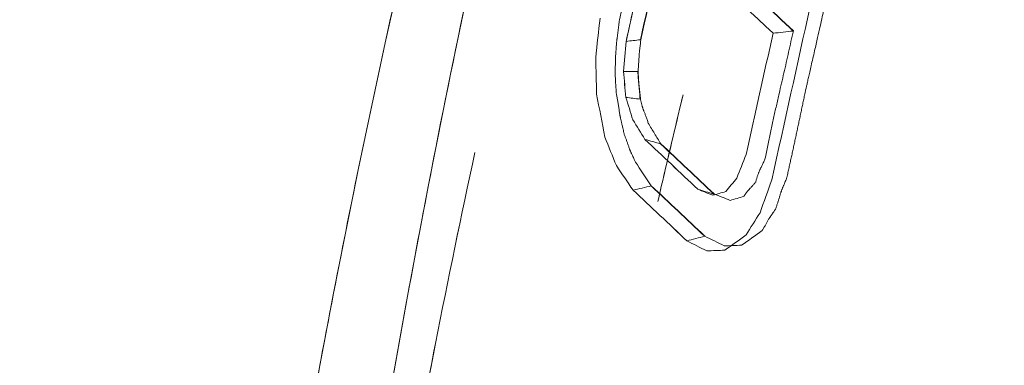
# Model space of a CAD drawing. Header units: millimetres. Extents: x -10 to 594, y 0 to 420.
# Tile 361 of 656: x 203.294 to 203.629, y 281.793 to 281.91. Entities that reach past the tile are written whole.
import ezdxf

# ---------------------------------------------------------------- set-up
doc = ezdxf.new("R2010")
doc.units = ezdxf.units.MM
doc.layers.add('1', color=7, linetype='Continuous', true_color=0xffffff)

msp = doc.modelspace()

# ---------------------------------------------------------------- linework, layer by layer
at = {"layer": '1', "color": 155, "linetype": 'Continuous', "lineweight": 18}
for points, knots in [([(203.4531, 283.65714), (203.36863, 283.65731), (203.20056, 283.62298), (202.87891, 283.42161), (202.5248, 282.9323), (202.23691, 282.05317), (202.13431, 281.01625), (202.23691, 279.97932), (202.5248, 279.10019), (202.87891, 278.61088), (203.20056, 278.40951), (203.36863, 278.37518), (203.4531, 278.37535)], [0, 0, 0, 0, 0.062502, 0.125002, 0.250001, 0.375001, 0.5, 0.624999, 0.749999, 0.874998, 0.937498, 1, 1, 1, 1]), ([(203.45309, 278.37538), (203.36863, 278.3752), (203.20057, 278.40953), (202.87892, 278.61091), (202.52481, 279.10021), (202.23693, 279.97933), (202.13433, 281.01625), (202.23693, 282.05316), (202.52481, 282.93228), (202.87892, 283.42159), (203.20057, 283.62296), (203.36863, 283.65729), (203.45309, 283.65711)], [0, 0, 0, 0, 0.062498, 0.124998, 0.249999, 0.374999, 0.5, 0.625001, 0.750001, 0.875002, 0.937502, 1, 1, 1, 1]), ([(203.56889, 278.40211), (203.48595, 278.40193), (203.32101, 278.43591), (203.00551, 278.63525), (202.65827, 279.11961), (202.37574, 279.98983), (202.27497, 281.01625), (202.37574, 282.04267), (202.65827, 282.91289), (203.00551, 283.39724), (203.32101, 283.59658), (203.48595, 283.63056), (203.56889, 283.63038)], [0, 0, 0, 0, 0.062503, 0.125003, 0.250002, 0.375001, 0.5, 0.624999, 0.749998, 0.874997, 0.937497, 1, 1, 1, 1]), ([(203.48933, 283.62522), (203.43327, 283.61791), (203.29574, 283.58054), (203.00553, 283.39718), (202.65829, 282.91284), (202.37578, 282.04264), (202.27501, 281.01625), (202.37578, 279.98985), (202.65829, 279.11965), (203.00553, 278.63531), (203.27172, 278.46713), (203.38357, 278.42965), (203.41425, 278.42178)], [0, 0, 0, 0, 0.045132, 0.111558, 0.24441, 0.377262, 0.510113, 0.642965, 0.775817, 0.908668, 0.975094, 1, 1, 1, 1]), ([(203.76163, 283.58571), (203.68121, 283.58588), (203.52139, 283.55248), (203.21596, 283.35655), (202.87999, 282.88048), (202.60633, 282.02513), (202.5086, 281.01625), (202.60633, 280.00736), (202.87999, 279.15202), (203.21596, 278.67594), (203.52139, 278.48001), (203.68121, 278.44661), (203.76163, 278.44678)], [0, 0, 0, 0, 0.062503, 0.125003, 0.250002, 0.375001, 0.5, 0.624999, 0.749998, 0.874997, 0.937497, 1, 1, 1, 1]), ([(203.76162, 278.44682), (203.68122, 278.44665), (203.5214, 278.48005), (203.21598, 278.67598), (202.88001, 279.15205), (202.60636, 280.00738), (202.50864, 281.01625), (202.60636, 282.02511), (202.88001, 282.88045), (203.21598, 283.35651), (203.5214, 283.55244), (203.68122, 283.58584), (203.76162, 283.58567)], [0, 0, 0, 0, 0.062497, 0.124997, 0.249998, 0.374999, 0.5, 0.625001, 0.750002, 0.875003, 0.937503, 1, 1, 1, 1]), ([(203.32894, 283.56116), (203.25205, 283.52801), (203.02041, 283.37952), (202.67821, 282.90175), (202.39765, 282.03664), (202.2976, 281.01625), (202.39765, 279.99585), (202.67821, 279.13074), (203.02041, 278.65297), (203.25205, 278.50448), (203.32894, 278.47133)], [0, 0, 0, 0, 0.069043, 0.212695, 0.356348, 0.5, 0.643652, 0.787305, 0.930957, 1, 1, 1, 1]), ([(203.32894, 278.47133), (203.25205, 278.50448), (203.02041, 278.65297), (202.67821, 279.13074), (202.39765, 279.99585), (202.2976, 281.01625), (202.39765, 282.03664), (202.67821, 282.90175), (203.02041, 283.37952), (203.25205, 283.52801), (203.32894, 283.56116)], [0, 0, 0, 0, 0.069043, 0.212695, 0.356348, 0.5, 0.643652, 0.787305, 0.930957, 1, 1, 1, 1]), ([(203.87674, 278.47357), (203.79781, 278.47341), (203.64099, 278.50646), (203.34149, 278.70034), (203.01215, 279.17146), (202.74375, 280.01789), (202.64785, 281.01625), (202.74375, 282.01461), (203.01215, 282.86104), (203.34149, 283.33215), (203.64099, 283.52603), (203.79781, 283.55909), (203.87674, 283.55892)], [0, 0, 0, 0, 0.0625, 0.125, 0.25, 0.375, 0.5, 0.625, 0.75, 0.875, 0.9375, 1, 1, 1, 1]), ([(203.87674, 283.55892), (203.79781, 283.55909), (203.64099, 283.52603), (203.34149, 283.33215), (203.01215, 282.86104), (202.74375, 282.01461), (202.64785, 281.01625), (202.74375, 280.01789), (203.01215, 279.17146), (203.34149, 278.70034), (203.64099, 278.50646), (203.79781, 278.47341), (203.87674, 278.47357)], [0, 0, 0, 0, 0.0625, 0.125, 0.25, 0.375, 0.5, 0.625, 0.75, 0.875, 0.9375, 1, 1, 1, 1]), ([(203.89065, 278.4889), (203.81225, 278.48873), (203.6565, 278.52159), (203.35905, 278.7143), (203.032, 279.18258), (202.76552, 280.0239), (202.67033, 281.01625), (202.76552, 282.00859), (203.032, 282.84992), (203.35905, 283.31819), (203.6565, 283.51091), (203.81225, 283.54376), (203.89065, 283.54359)], [0, 0, 0, 0, 0.0625, 0.125, 0.25, 0.375, 0.5, 0.625, 0.75, 0.875, 0.9375, 1, 1, 1, 1]), ([(203.89065, 283.54359), (203.81225, 283.54376), (203.6565, 283.51091), (203.35905, 283.31819), (203.032, 282.84992), (202.76552, 282.00859), (202.67033, 281.01625), (202.76552, 280.0239), (203.032, 279.18258), (203.35905, 278.7143), (203.6565, 278.52159), (203.81225, 278.48873), (203.89065, 278.4889)], [0, 0, 0, 0, 0.0625, 0.125, 0.25, 0.375, 0.5, 0.625, 0.75, 0.875, 0.9375, 1, 1, 1, 1]), ([(203.9277, 283.34978), (203.85515, 283.34994), (203.71099, 283.3196), (203.43567, 283.14166), (203.13328, 282.7093), (202.88785, 281.93249), (202.80052, 281.01625), (202.88785, 280.1), (203.13328, 279.32319), (203.43567, 278.89083), (203.71099, 278.71289), (203.85515, 278.68255), (203.9277, 278.68271)], [0, 0, 0, 0, 0.0625, 0.125, 0.25, 0.375, 0.5, 0.625, 0.75, 0.875, 0.9375, 1, 1, 1, 1]), ([(203.9277, 278.68271), (203.85515, 278.68255), (203.71099, 278.71289), (203.43567, 278.89083), (203.13328, 279.32319), (202.88785, 280.1), (202.80052, 281.01625), (202.88785, 281.93249), (203.13328, 282.7093), (203.43567, 283.14166), (203.71099, 283.3196), (203.85515, 283.34994), (203.9277, 283.34978)], [0, 0, 0, 0, 0.0625, 0.125, 0.25, 0.375, 0.5, 0.625, 0.75, 0.875, 0.9375, 1, 1, 1, 1]), ([(204.40352, 278.79375), (204.33394, 278.7936), (204.19588, 278.82249), (203.93276, 278.99196), (203.64432, 279.40375), (203.41025, 280.1436), (203.32698, 281.01625), (203.41025, 281.88889), (203.64432, 282.62874), (203.93276, 283.04053), (204.19588, 283.21), (204.33394, 283.23889), (204.40352, 283.23875)], [0, 0, 0, 0, 0.0625, 0.125, 0.25, 0.375, 0.5, 0.625, 0.75, 0.875, 0.9375, 1, 1, 1, 1]), ([(204.40352, 283.23875), (204.40271, 283.23875), (204.40107, 283.23875), (204.39862, 283.23873), (204.39617, 283.23871), (204.39372, 283.23867), (204.39127, 283.23862), (204.38882, 283.23856), (204.38637, 283.23849), (204.38392, 283.23841), (204.38148, 283.23831), (204.37903, 283.2382), (204.37658, 283.23808), (204.37414, 283.23795), (204.37169, 283.23781), (204.36925, 283.23765), (204.36681, 283.23748), (204.36437, 283.2373), (204.36193, 283.23711), (204.35949, 283.23691), (204.35705, 283.23669), (204.35461, 283.23646), (204.35217, 283.23622), (204.34973, 283.23597), (204.34729, 283.23571), (204.34486, 283.23543), (204.34242, 283.23515), (204.33999, 283.23485), (204.33755, 283.23453), (204.33512, 283.23421), (204.33269, 283.23388), (204.33026, 283.23353), (204.32782, 283.23317), (204.32539, 283.2328), (204.32296, 283.23242), (204.32053, 283.23202), (204.31811, 283.23161), (204.31568, 283.2312), (204.31325, 283.23076), (204.31082, 283.23032), (204.3084, 283.22987), (204.30597, 283.2294), (204.30355, 283.22892), (204.30113, 283.22843), (204.2987, 283.22793), (204.29628, 283.22741), (204.29386, 283.22689), (204.29144, 283.22635), (204.28902, 283.2258), (204.2866, 283.22524), (204.28418, 283.22466), (204.28176, 283.22408), (204.27934, 283.22348), (204.27692, 283.22287), (204.27451, 283.22225), (204.27209, 283.22161), (204.26968, 283.22097), (204.26726, 283.22031), (204.26485, 283.21964), (204.26243, 283.21896), (204.26002, 283.21827), (204.25761, 283.21756), (204.2552, 283.21684), (204.25279, 283.21611), (204.25038, 283.21537), (204.24797, 283.21462), (204.24556, 283.21385), (204.24315, 283.21308), (204.24074, 283.21229), (204.23834, 283.21149), (204.23593, 283.21067), (204.23352, 283.20985), (204.23112, 283.20901), (204.22871, 283.20816), (204.22631, 283.2073), (204.22391, 283.20643), (204.2215, 283.20555), (204.2191, 283.20465), (204.2167, 283.20374), (204.2143, 283.20282), (204.2119, 283.20189), (204.2095, 283.20094), (204.2071, 283.19999), (204.2047, 283.19902), (204.2023, 283.19804), (204.1999, 283.19705), (204.18479, 283.19072), (204.15713, 283.17787), (204.1173, 283.15582), (204.07802, 283.13051), (204.03929, 283.10193), (203.99797, 283.06746), (203.95432, 283.02621), (203.90866, 282.97716), (203.86414, 282.9233), (203.82084, 282.86476), (203.77892, 282.80184), (203.73854, 282.73473), (203.69979, 282.66355), (203.6627, 282.5884), (203.62734, 282.50947), (203.59381, 282.42691), (203.56215, 282.34083), (203.52913, 282.2415), (203.49572, 282.1281), (203.46318, 281.99979), (203.43707, 281.87842), (203.41636, 281.76547), (203.40009, 281.66198), (203.38623, 281.55674), (203.37481, 281.44998), (203.36586, 281.34218), (203.35944, 281.23381), (203.35559, 281.12513), (203.35431, 281.01625), (203.35559, 280.90737), (203.35944, 280.79869), (203.36586, 280.69032), (203.37481, 280.58252), (203.38623, 280.47576), (203.40009, 280.37052), (203.41635, 280.26703), (203.435, 280.16536), (203.45597, 280.06574), (203.47923, 279.96839), (203.50473, 279.87344), (203.53242, 279.78108), (203.56215, 279.69166), (203.5938, 279.60559), (203.62734, 279.52303), (203.66269, 279.44409), (203.69978, 279.36894), (203.73854, 279.29777), (203.77891, 279.23066), (203.82084, 279.16773), (203.86414, 279.1092), (203.90865, 279.05534), (203.95432, 279.00629), (204.00109, 278.96208), (204.04887, 278.92281), (204.09755, 278.8886), (204.14711, 278.8595), (204.18209, 278.84287), (204.20193, 278.8346), (204.20637, 278.83279), (204.2108, 278.83103), (204.21523, 278.8293), (204.21967, 278.82762), (204.22411, 278.82598), (204.22855, 278.82438), (204.233, 278.82282), (204.23744, 278.8213), (204.24189, 278.81982), (204.24634, 278.81838), (204.25079, 278.81698), (204.25525, 278.81563), (204.2597, 278.81431), (204.26416, 278.81304), (204.26862, 278.8118), (204.27309, 278.81061), (204.27755, 278.80946), (204.28202, 278.80834), (204.28649, 278.80727), (204.29096, 278.80624), (204.29543, 278.80525), (204.29991, 278.8043), (204.30439, 278.8034), (204.30887, 278.80253), (204.31335, 278.8017), (204.31784, 278.80092), (204.32233, 278.80017), (204.32682, 278.79947), (204.33131, 278.79881), (204.33581, 278.79818), (204.3403, 278.7976), (204.3448, 278.79706), (204.34931, 278.79656), (204.35381, 278.7961), (204.35832, 278.79568), (204.36283, 278.7953), (204.36734, 278.79497), (204.37185, 278.79467), (204.37637, 278.79442), (204.38089, 278.7942), (204.38541, 278.79403), (204.38994, 278.79389), (204.39446, 278.7938), (204.39899, 278.79375), (204.40201, 278.79375), (204.40352, 278.79375)], [0, 0, 0, 0, 0.000746, 0.001492, 0.002237, 0.002983, 0.003728, 0.004473, 0.005218, 0.005962, 0.006707, 0.007451, 0.008195, 0.008939, 0.009683, 0.010427, 0.01117, 0.011913, 0.012657, 0.0134, 0.014143, 0.014885, 0.015628, 0.016371, 0.017113, 0.017855, 0.018598, 0.01934, 0.020082, 0.020824, 0.021566, 0.022307, 0.023049, 0.023791, 0.024532, 0.025274, 0.026015, 0.026757, 0.027498, 0.028239, 0.02898, 0.029722, 0.030463, 0.031204, 0.031945, 0.032686, 0.033427, 0.034168, 0.034909, 0.03565, 0.036391, 0.037132, 0.037874, 0.038615, 0.039356, 0.040097, 0.040838, 0.041579, 0.04232, 0.043062, 0.043803, 0.044545, 0.045286, 0.046027, 0.046769, 0.047511, 0.048252, 0.048994, 0.049736, 0.050478, 0.05122, 0.051962, 0.052705, 0.053447, 0.054189, 0.054932, 0.055675, 0.056418, 0.057161, 0.057904, 0.058647, 0.05939, 0.060134, 0.060878, 0.061621, 0.062365, 0.06311, 0.075698, 0.088229, 0.100725, 0.113207, 0.125697, 0.14129, 0.156857, 0.172441, 0.188081, 0.20372, 0.219302, 0.234867, 0.250452, 0.266047, 0.281627, 0.297231, 0.312895, 0.333766, 0.354549, 0.375329, 0.390906, 0.406468, 0.422052, 0.437697, 0.453344, 0.468917, 0.484456, 0.499999, 0.515541, 0.531079, 0.546652, 0.5623, 0.577944, 0.593528, 0.60909, 0.624668, 0.640257, 0.655835, 0.67144, 0.687107, 0.70277, 0.718373, 0.733954, 0.74955, 0.765134, 0.780698, 0.796281, 0.811921, 0.82756, 0.843143, 0.858711, 0.874306, 0.889914, 0.905519, 0.921164, 0.93689, 0.938265, 0.93964, 0.941013, 0.942387, 0.94376, 0.945132, 0.946504, 0.947876, 0.949247, 0.950618, 0.951989, 0.953359, 0.954729, 0.956099, 0.957469, 0.958839, 0.960208, 0.961578, 0.962947, 0.964317, 0.965686, 0.967055, 0.968425, 0.969794, 0.971164, 0.972534, 0.973903, 0.975274, 0.976644, 0.978014, 0.979385, 0.980756, 0.982128, 0.9835, 0.984872, 0.986244, 0.987618, 0.988991, 0.990365, 0.99174, 0.993115, 0.994491, 0.995867, 0.997244, 0.998622, 1, 1, 1, 1]), ([(203.32653, 281.0988), (203.32656, 281.10046), (203.32662, 281.10378), (203.32672, 281.10877), (203.32682, 281.11375), (203.32693, 281.11873), (203.32705, 281.12371), (203.32717, 281.1287), (203.3273, 281.13368), (203.32743, 281.13865), (203.32757, 281.14363), (203.32771, 281.14861), (203.32786, 281.15359), (203.32802, 281.15856), (203.32818, 281.16354), (203.32834, 281.16851), (203.32852, 281.17348), (203.32869, 281.17846), (203.32888, 281.18343), (203.32907, 281.1884), (203.32926, 281.19337), (203.32946, 281.19833), (203.32967, 281.2033), (203.32988, 281.20827), (203.3301, 281.21323), (203.33032, 281.2182), (203.33055, 281.22316), (203.33078, 281.22812), (203.33102, 281.23309), (203.33127, 281.23805), (203.33152, 281.24301), (203.33178, 281.24797), (203.33204, 281.25292), (203.33231, 281.25788), (203.33258, 281.26284), (203.33286, 281.26779), (203.33315, 281.27275), (203.33344, 281.2777), (203.33374, 281.28265), (203.33404, 281.28761), (203.33435, 281.29256), (203.33466, 281.29751), (203.33498, 281.30246), (203.3353, 281.3074), (203.33563, 281.31235), (203.33597, 281.3173), (203.33631, 281.32224), (203.33666, 281.32719), (203.33701, 281.33213), (203.33737, 281.33707), (203.33774, 281.34202), (203.33811, 281.34696), (203.33848, 281.3519), (203.33886, 281.35684), (203.33925, 281.36177), (203.33964, 281.36671), (203.34004, 281.37165), (203.34045, 281.37658), (203.34086, 281.38152), (203.34127, 281.38645), (203.34169, 281.39138), (203.34212, 281.39631), (203.34255, 281.40125), (203.34299, 281.40618), (203.34343, 281.4111), (203.34388, 281.41603), (203.34434, 281.42096), (203.3448, 281.42589), (203.34526, 281.43081), (203.34574, 281.43574), (203.34621, 281.44066), (203.3467, 281.44558), (203.34719, 281.4505), (203.34768, 281.45542), (203.34818, 281.46034), (203.34869, 281.46526), (203.35157, 281.49302), (203.35727, 281.54335), (203.36676, 281.61567), (203.37743, 281.68716), (203.3893, 281.75782), (203.40343, 281.83339), (203.42016, 281.91344), (203.43984, 281.99743), (203.46125, 282.07955), (203.47743, 282.13563), (203.48704, 282.16724), (203.48946, 282.17514), (203.4919, 282.18302), (203.49436, 282.19087), (203.49683, 282.19869), (203.49931, 282.20648), (203.50181, 282.21425), (203.50433, 282.22199), (203.50686, 282.2297), (203.5094, 282.23739), (203.51196, 282.24505), (203.51454, 282.25268), (203.51713, 282.26029), (203.51973, 282.26787), (203.52235, 282.27542), (203.52498, 282.28295), (203.52763, 282.29045), (203.5303, 282.29792), (203.53298, 282.30537), (203.53567, 282.31279), (203.53838, 282.32018), (203.5411, 282.32755), (203.54384, 282.33489), (203.54659, 282.3422), (203.54936, 282.34948), (203.55214, 282.35674), (203.55494, 282.36398), (203.55775, 282.37118), (203.56058, 282.37836), (203.56342, 282.38551), (203.56628, 282.39264), (203.56915, 282.39974), (203.57203, 282.40681), (203.57494, 282.41386), (203.57785, 282.42087), (203.58078, 282.42787), (203.58373, 282.43483), (203.58669, 282.44177), (203.58967, 282.44868), (203.59166, 282.45327), (203.59266, 282.45556)], [0, 0, 0, 0, 0.003322, 0.006643, 0.009965, 0.013286, 0.016607, 0.019927, 0.023248, 0.026568, 0.029888, 0.033208, 0.036528, 0.039848, 0.043168, 0.046487, 0.049807, 0.053127, 0.056446, 0.059766, 0.063086, 0.066406, 0.069726, 0.073046, 0.076366, 0.079686, 0.083007, 0.086328, 0.089649, 0.09297, 0.096291, 0.099613, 0.102935, 0.106257, 0.10958, 0.112903, 0.116226, 0.11955, 0.122874, 0.126198, 0.129523, 0.132849, 0.136175, 0.139501, 0.142828, 0.146156, 0.149484, 0.152812, 0.156141, 0.159471, 0.162802, 0.166133, 0.169465, 0.172797, 0.17613, 0.179464, 0.182799, 0.186134, 0.189471, 0.192808, 0.196146, 0.199484, 0.202824, 0.206164, 0.209506, 0.212848, 0.216191, 0.219536, 0.222881, 0.226227, 0.229574, 0.232922, 0.236272, 0.239622, 0.242974, 0.246326, 0.24968, 0.299754, 0.349719, 0.399637, 0.449572, 0.499585, 0.562102, 0.624554, 0.687059, 0.749737, 0.756029, 0.762317, 0.768602, 0.774884, 0.781163, 0.78744, 0.793713, 0.799984, 0.806252, 0.812518, 0.818782, 0.825044, 0.831303, 0.837561, 0.843817, 0.850072, 0.856324, 0.862576, 0.868826, 0.875075, 0.881323, 0.88757, 0.893816, 0.900062, 0.906307, 0.912552, 0.918796, 0.92504, 0.931284, 0.937528, 0.943773, 0.950017, 0.956262, 0.962508, 0.968754, 0.975001, 0.981249, 0.987498, 0.993749, 1, 1, 1, 1]), ([(203.47991, 278.4802), (203.41768, 278.4859), (203.27586, 278.52158), (202.98571, 278.70414), (202.6472, 279.17448), (202.37226, 280.01952), (202.27438, 281.01625), (202.33963, 281.68073), (202.40177, 281.98769)], [0, 0, 0, 0, 0.079048, 0.181376, 0.386032, 0.590688, 0.795344, 1, 1, 1, 1]), ([(202.40177, 281.98769), (202.33963, 281.68073), (202.27438, 281.01625), (202.37226, 280.01952), (202.6472, 279.17448), (202.98571, 278.70414), (203.27587, 278.52158), (203.41768, 278.4859), (203.47991, 278.4802)], [0, 0, 0, 0, 0.204656, 0.409312, 0.613968, 0.818624, 0.920952, 1, 1, 1, 1]), ([(203.50026, 281.90306), (203.50185, 281.91019), (203.50491, 281.92399), (203.50797, 281.93779), (203.50944, 281.94447)], [0, 0, 0, 0, 0.516234, 1, 1, 1, 1]), ([(203.55509, 281.85666), (203.55521, 281.85721), (203.55546, 281.85832), (203.55583, 281.85999), (203.55619, 281.86166), (203.55656, 281.86334), (203.55693, 281.86502), (203.55729, 281.86671), (203.55766, 281.8684), (203.55803, 281.8701), (203.55839, 281.8718), (203.55876, 281.8735), (203.55912, 281.87521), (203.55949, 281.87693), (203.55985, 281.87865), (203.56021, 281.88037), (203.56058, 281.8821), (203.56094, 281.88384), (203.56121, 281.88516), (203.56142, 281.88615), (203.56159, 281.88691), (203.56182, 281.88795), (203.56212, 281.88926), (203.56248, 281.89085), (203.5629, 281.89271), (203.56339, 281.89486), (203.56394, 281.89728), (203.56467, 281.90048), (203.56551, 281.90417), (203.56639, 281.90806), (203.56712, 281.91132), (203.56756, 281.9133), (203.56776, 281.91418)], [0, 0, 0, 0, 0.028947, 0.057956, 0.087026, 0.116158, 0.145351, 0.174606, 0.203922, 0.2333, 0.26274, 0.292242, 0.321805, 0.35143, 0.381118, 0.410867, 0.440678, 0.470552, 0.500487, 0.508845, 0.522053, 0.540114, 0.563027, 0.590792, 0.623409, 0.660877, 0.703197, 0.750368, 0.829042, 0.896871, 0.953857, 1, 1, 1, 1]), ([(203.49799, 281.91045), (203.49795, 281.91013), (203.49788, 281.90948), (203.49777, 281.90852), (203.49765, 281.90757), (203.49754, 281.90665), (203.49742, 281.90574), (203.4973, 281.90485), (203.4972, 281.90418), (203.49714, 281.9037), (203.4971, 281.9034), (203.49706, 281.90305), (203.49703, 281.90265), (203.49699, 281.90222), (203.49695, 281.90174), (203.49691, 281.90121), (203.49687, 281.90054), (203.49682, 281.89977), (203.49676, 281.89898), (203.49671, 281.89831), (203.49666, 281.89778), (203.49663, 281.89746), (203.49662, 281.89733)], [0, 0, 0, 0, 0.074932, 0.148601, 0.221015, 0.292179, 0.362099, 0.430784, 0.49824, 0.518425, 0.541782, 0.568332, 0.598089, 0.631064, 0.667262, 0.706691, 0.749355, 0.818741, 0.87849, 0.928608, 0.969105, 1, 1, 1, 1]), ([(203.55729, 281.90667), (203.55703, 281.90546), (203.55649, 281.90305), (203.55568, 281.89945), (203.55488, 281.89587), (203.55407, 281.89231), (203.55325, 281.88877), (203.55255, 281.88574), (203.55196, 281.88319), (203.55149, 281.88111), (203.55103, 281.87901), (203.55056, 281.87688), (203.5501, 281.87472), (203.54963, 281.87253), (203.54917, 281.87032), (203.54872, 281.86808), (203.54826, 281.86581), (203.54796, 281.86429), (203.54781, 281.86353)], [0, 0, 0, 0, 0.084128, 0.167888, 0.251282, 0.33431, 0.416972, 0.49927, 0.547175, 0.595556, 0.644416, 0.693756, 0.743579, 0.793886, 0.84468, 0.895962, 0.947735, 1, 1, 1, 1]), ([(203.50435, 281.89286), (203.50437, 281.89307), (203.50441, 281.8935), (203.50446, 281.89415), (203.5045, 281.89481), (203.50455, 281.89549), (203.5046, 281.89617), (203.50464, 281.89687), (203.50468, 281.89758), (203.5047, 281.89812), (203.50473, 281.89851), (203.50475, 281.89876), (203.50478, 281.89908), (203.50482, 281.89946), (203.50487, 281.8999), (203.50492, 281.9004), (203.505, 281.90104), (203.50508, 281.90176), (203.50516, 281.90249), (203.50522, 281.90308), (203.50525, 281.90344), (203.50527, 281.90359)], [0, 0, 0, 0, 0.059582, 0.120096, 0.181549, 0.243944, 0.307289, 0.371588, 0.436846, 0.503068, 0.520786, 0.544411, 0.573962, 0.609451, 0.650884, 0.698264, 0.751594, 0.833287, 0.901912, 0.957478, 1, 1, 1, 1]), ([(203.49662, 281.89733), (203.49662, 281.89724), (203.49662, 281.89704), (203.49663, 281.89672), (203.49662, 281.89634), (203.49662, 281.89592), (203.49661, 281.89544), (203.4966, 281.89491), (203.49658, 281.89427), (203.49657, 281.89355), (203.49656, 281.89279), (203.49656, 281.89206), (203.49658, 281.89112), (203.49663, 281.88991), (203.49671, 281.8887), (203.49678, 281.88776), (203.49682, 281.88717), (203.49686, 281.88664), (203.49688, 281.88618), (203.4969, 281.88579), (203.49691, 281.88556), (203.49691, 281.88545)], [0, 0, 0, 0, 0.022677, 0.049703, 0.081093, 0.116854, 0.156993, 0.201513, 0.250417, 0.318036, 0.382201, 0.442952, 0.500336, 0.618121, 0.750077, 0.806577, 0.85713, 0.901739, 0.940411, 0.973159, 1, 1, 1, 1]), ([(203.50016, 281.88398), (203.50004, 281.88545), (203.49978, 281.8884), (203.49952, 281.89135), (203.49939, 281.89283)], [0, 0, 0, 0, 0.497794, 1, 1, 1, 1]), ([(203.50423, 281.89283), (203.50437, 281.89126), (203.50464, 281.8881), (203.50492, 281.88494), (203.50506, 281.88335)], [0, 0, 0, 0, 0.49689, 1, 1, 1, 1]), ([(203.50518, 281.88338), (203.50516, 281.88356), (203.50513, 281.88394), (203.50508, 281.88449), (203.50502, 281.88503), (203.50497, 281.88556), (203.50491, 281.88608), (203.50485, 281.88658), (203.50479, 281.88708), (203.50473, 281.88756), (203.50468, 281.88793), (203.50465, 281.88821), (203.50463, 281.88843), (203.50461, 281.88871), (203.50459, 281.88906), (203.50456, 281.88946), (203.50453, 281.88993), (203.5045, 281.89053), (203.50446, 281.8912), (203.50442, 281.89187), (203.50439, 281.89241), (203.50436, 281.89272), (203.50435, 281.89286)], [0, 0, 0, 0, 0.059414, 0.117739, 0.174979, 0.23114, 0.286228, 0.34025, 0.393212, 0.445122, 0.495987, 0.512495, 0.535452, 0.564889, 0.60082, 0.643253, 0.692192, 0.74764, 0.831041, 0.900893, 0.957206, 1, 1, 1, 1]), ([(203.49691, 281.88545), (203.49695, 281.88525), (203.49703, 281.88485), (203.49714, 281.88424), (203.49725, 281.88361), (203.49736, 281.88298), (203.49747, 281.88234), (203.49758, 281.88168), (203.49769, 281.88101), (203.4978, 281.88033), (203.4979, 281.87964), (203.49801, 281.87894), (203.49808, 281.87841), (203.49814, 281.87803), (203.49819, 281.87779), (203.49824, 281.8775), (203.49831, 281.87716), (203.4984, 281.87677), (203.49849, 281.87634), (203.4986, 281.87585), (203.49873, 281.87532), (203.4989, 281.87457), (203.49911, 281.87368), (203.49933, 281.87272), (203.4995, 281.87195), (203.49959, 281.87149), (203.49963, 281.87129)], [0, 0, 0, 0, 0.0422, 0.085037, 0.128512, 0.17263, 0.217394, 0.262807, 0.308871, 0.355591, 0.402968, 0.451006, 0.499706, 0.51281, 0.529559, 0.549971, 0.574057, 0.601822, 0.633271, 0.668406, 0.707229, 0.749742, 0.832347, 0.901582, 0.957459, 1, 1, 1, 1]), ([(203.51109, 281.84842), (203.51188, 281.85184), (203.51471, 281.86403), (203.51759, 281.87616), (203.51971, 281.88486)], [0, 0, 0, 0, 0.279713, 1, 1, 1, 1]), ([(203.50783, 281.87515), (203.50776, 281.87536), (203.50763, 281.87577), (203.50743, 281.87638), (203.50723, 281.87696), (203.50703, 281.87752), (203.50682, 281.87806), (203.50662, 281.87858), (203.50644, 281.87901), (203.50629, 281.87936), (203.50618, 281.87967), (203.50606, 281.88), (203.50595, 281.88035), (203.50584, 281.88072), (203.50572, 281.88111), (203.50561, 281.88152), (203.5055, 281.88196), (203.50539, 281.88241), (203.50528, 281.88288), (203.50521, 281.88321), (203.50518, 281.88338)], [0, 0, 0, 0, 0.075815, 0.149877, 0.222212, 0.29285, 0.361823, 0.429163, 0.494908, 0.532721, 0.572021, 0.612863, 0.655296, 0.699362, 0.745102, 0.79255, 0.841738, 0.892692, 0.945438, 1, 1, 1, 1]), ([(203.51207, 281.86817), (203.51172, 281.86875), (203.51101, 281.86989), (203.50995, 281.87163), (203.50889, 281.87338), (203.50818, 281.87456), (203.50783, 281.87515)], [0, 0, 0, 0, 0.248824, 0.498429, 0.748819, 1, 1, 1, 1]), ([(203.49963, 281.87129), (203.49969, 281.87114), (203.49981, 281.87084), (203.49999, 281.87038), (203.50017, 281.86991), (203.50035, 281.86944), (203.50053, 281.86895), (203.5007, 281.86846), (203.50088, 281.86796), (203.50106, 281.86746), (203.50124, 281.86694), (203.50137, 281.86654), (203.50147, 281.86625), (203.50154, 281.86607), (203.50164, 281.86584), (203.50175, 281.86558), (203.50189, 281.86528), (203.50204, 281.86494), (203.50222, 281.86456), (203.50245, 281.86405), (203.50273, 281.86347), (203.50301, 281.86285), (203.50323, 281.86235), (203.50336, 281.86204), (203.50342, 281.86191)], [0, 0, 0, 0, 0.047614, 0.095722, 0.144331, 0.193443, 0.243065, 0.293199, 0.34385, 0.395023, 0.446721, 0.498947, 0.513816, 0.533342, 0.55755, 0.586454, 0.62006, 0.658374, 0.701398, 0.749134, 0.8319, 0.90129, 0.957316, 1, 1, 1, 1]), ([(203.52471, 281.85263), (203.52171, 281.85546), (203.5157, 281.86113), (203.5097, 281.86679), (203.5067, 281.86963)], [0, 0, 0, 0, 0.500118, 1, 1, 1, 1]), ([(203.51203, 281.86811), (203.51504, 281.86527), (203.52111, 281.85955), (203.52717, 281.85383), (203.53023, 281.85094)], [0, 0, 0, 0, 0.496408, 1, 1, 1, 1]), ([(203.40209, 281.60344), (203.41157, 281.67008), (203.42643, 281.75807), (203.44407, 281.84361), (203.44873, 281.86518)], [0, 0, 0, 0, 0.745789, 1, 1, 1, 1]), ([(203.44873, 281.8652), (203.44407, 281.84362), (203.4339, 281.7943), (203.41948, 281.71617), (203.40919, 281.65228), (203.40396, 281.61656), (203.40295, 281.60954)], [0, 0, 0, 0, 0.26025, 0.590152, 0.919539, 1, 1, 1, 1]), ([(203.54781, 281.86353), (203.54772, 281.86331), (203.54756, 281.8629), (203.5473, 281.86228), (203.54705, 281.86169), (203.54679, 281.86111), (203.54654, 281.86056), (203.54628, 281.86002), (203.54605, 281.85957), (203.54587, 281.8592), (203.54572, 281.85888), (203.54558, 281.85854), (203.54544, 281.85817), (203.5453, 281.85779), (203.54515, 281.85739), (203.54501, 281.85697), (203.54487, 281.85653), (203.54474, 281.85606), (203.5446, 281.85558), (203.54451, 281.85525), (203.54447, 281.85508)], [0, 0, 0, 0, 0.074881, 0.1486, 0.221176, 0.29263, 0.362983, 0.432257, 0.500476, 0.539436, 0.579562, 0.620902, 0.663502, 0.707403, 0.752641, 0.799252, 0.847265, 0.896711, 0.947614, 1, 1, 1, 1]), ([(203.52706, 281.83657), (203.52401, 281.83945), (203.51794, 281.84518), (203.51187, 281.8509), (203.50886, 281.85374)], [0, 0, 0, 0, 0.503497, 1, 1, 1, 1]), ([(203.54447, 281.85508), (203.54435, 281.85494), (203.54412, 281.85467), (203.54378, 281.85427), (203.54343, 281.85388), (203.54309, 281.85351), (203.54274, 281.85314), (203.54244, 281.85284), (203.54218, 281.85257), (203.54196, 281.85233), (203.54174, 281.85207), (203.54152, 281.8518), (203.5413, 281.85151), (203.54109, 281.8512), (203.54087, 281.85088), (203.54065, 281.85054), (203.54051, 281.8503), (203.54044, 281.85018)], [0, 0, 0, 0, 0.08492, 0.169277, 0.253087, 0.336365, 0.419127, 0.50139, 0.553811, 0.606886, 0.660655, 0.715159, 0.770438, 0.826526, 0.88346, 0.941274, 1, 1, 1, 1]), ([(203.55121, 281.84582), (203.55127, 281.84597), (203.55138, 281.84629), (203.55154, 281.84677), (203.55171, 281.84725), (203.55187, 281.84775), (203.55204, 281.84825), (203.5522, 281.84876), (203.55237, 281.84928), (203.55253, 281.84981), (203.55269, 281.85034), (203.55285, 281.85089), (203.55297, 281.85131), (203.55307, 281.8516), (203.55313, 281.85179), (203.55321, 281.85201), (203.55331, 281.85226), (203.55342, 281.85255), (203.55355, 281.85288), (203.5537, 281.85324), (203.55387, 281.85364), (203.5541, 281.8542), (203.55438, 281.85486), (203.55467, 281.85557), (203.5549, 281.85615), (203.55503, 281.85651), (203.55509, 281.85666)], [0, 0, 0, 0, 0.043056, 0.086563, 0.130524, 0.174944, 0.219825, 0.265173, 0.310989, 0.357278, 0.404044, 0.451288, 0.499014, 0.512186, 0.528985, 0.549433, 0.573541, 0.601317, 0.632766, 0.667891, 0.706693, 0.749175, 0.832019, 0.901426, 0.957411, 1, 1, 1, 1]), ([(203.50265, 281.85232), (203.50571, 281.84944), (203.51182, 281.84367), (203.51793, 281.8379), (203.52099, 281.83501)], [0, 0, 0, 0, 0.499886, 1, 1, 1, 1]), ([(203.54665, 281.83852), (203.54674, 281.83865), (203.5469, 281.83892), (203.54714, 281.83932), (203.54739, 281.83973), (203.54763, 281.84015), (203.54788, 281.84058), (203.54812, 281.84102), (203.54837, 281.84146), (203.54861, 281.84191), (203.54879, 281.84226), (203.54892, 281.8425), (203.54901, 281.84264), (203.54912, 281.84282), (203.54926, 281.84302), (203.54942, 281.84325), (203.5496, 281.84351), (203.5498, 281.8438), (203.55008, 281.84418), (203.5504, 281.84463), (203.55073, 281.8451), (203.55099, 281.84548), (203.55115, 281.84572), (203.55121, 281.84582)], [0, 0, 0, 0, 0.053939, 0.108232, 0.162883, 0.217897, 0.27328, 0.329037, 0.385171, 0.441688, 0.498592, 0.51347, 0.53301, 0.557231, 0.586146, 0.619759, 0.658074, 0.701094, 0.748821, 0.831736, 0.90123, 0.957311, 1, 1, 1, 1])]:
    msp.add_open_spline(points, degree=3, knots=knots, dxfattribs=at)
for points in [[(203.59266, 282.45556), (203.51267, 282.27221), (203.38322, 281.84441), (203.33104, 281.34859), (203.32653, 281.0988)], [(203.51072, 281.96798), (203.50648, 281.9488), (203.50224, 281.92963), (203.49799, 281.91045)], [(203.50945, 281.94447), (203.50639, 281.93066), (203.50333, 281.91686), (203.50027, 281.90306)], [(203.51473, 281.94677), (203.51154, 281.9324), (203.50835, 281.91802), (203.50516, 281.90365)], [(203.50527, 281.90359), (203.50845, 281.91797), (203.51163, 281.93235), (203.51481, 281.94673)], [(203.55037, 281.90585), (203.53673, 281.91872), (203.52309, 281.93159), (203.50945, 281.94447)], [(203.50945, 281.94446), (203.52309, 281.93159), (203.53673, 281.91872), (203.55037, 281.90584)], [(203.55728, 281.90661), (203.54312, 281.91997), (203.52896, 281.93333), (203.5148, 281.94669)], [(203.51481, 281.94673), (203.52897, 281.93337), (203.54313, 281.92002), (203.55729, 281.90667)], [(203.56304, 281.915), (203.55867, 281.89526), (203.5543, 281.87552), (203.54992, 281.85578)], [(203.4899, 281.8975), (203.49039, 281.90201), (203.49089, 281.90651), (203.49139, 281.91102)], [(203.54119, 281.86444), (203.54426, 281.87824), (203.54731, 281.89204), (203.55037, 281.90585)], [(203.55037, 281.90584), (203.55267, 281.9061), (203.55498, 281.90635), (203.55728, 281.90661)], [(203.50027, 281.90306), (203.49998, 281.89965), (203.49969, 281.89624), (203.49939, 281.89283)], [(203.50516, 281.90365), (203.50353, 281.90345), (203.5019, 281.90326), (203.50026, 281.90306)], [(203.4902, 281.88511), (203.4901, 281.88924), (203.49, 281.89337), (203.4899, 281.8975)], [(203.49939, 281.89283), (203.501, 281.89283), (203.50262, 281.89283), (203.50423, 281.89283)], [(203.49939, 281.89283), (203.49965, 281.88988), (203.49991, 281.88693), (203.50017, 281.88398)], [(203.49302, 281.87043), (203.49208, 281.87533), (203.49114, 281.88022), (203.4902, 281.88511)], [(203.50506, 281.88335), (203.50343, 281.88356), (203.5018, 281.88377), (203.50016, 281.88398)], [(203.50017, 281.88398), (203.50097, 281.88142), (203.50177, 281.87886), (203.50258, 281.87629)], [(203.51971, 281.88481), (203.51678, 281.87275), (203.51391, 281.86062), (203.5111, 281.84842)], [(203.50258, 281.87629), (203.50395, 281.87407), (203.50532, 281.87185), (203.5067, 281.86963)], [(203.49696, 281.86067), (203.49565, 281.86392), (203.49434, 281.86718), (203.49302, 281.87043)], [(203.5067, 281.86963), (203.50848, 281.86912), (203.51025, 281.86862), (203.51203, 281.86811)], [(203.5067, 281.86963), (203.5127, 281.86396), (203.51871, 281.8583), (203.52471, 281.85263)], [(203.53027, 281.851), (203.5242, 281.85673), (203.51814, 281.86245), (203.51207, 281.86817)], [(203.53801, 281.85639), (203.53907, 281.85908), (203.54013, 281.86176), (203.54119, 281.86444)], [(203.50265, 281.85232), (203.50075, 281.85511), (203.49886, 281.85789), (203.49696, 281.86067)], [(203.50342, 281.86191), (203.50523, 281.85921), (203.50705, 281.8565), (203.50887, 281.85379)], [(203.50886, 281.85374), (203.50679, 281.85327), (203.50472, 281.85279), (203.50265, 281.85232)], [(203.50887, 281.85379), (203.51494, 281.84807), (203.521, 281.84235), (203.52707, 281.83662)], [(203.53425, 281.85182), (203.53551, 281.85334), (203.53676, 281.85487), (203.53801, 281.85639)], [(203.54992, 281.85578), (203.54859, 281.85206), (203.54726, 281.84834), (203.54593, 281.84462)], [(203.52099, 281.83501), (203.51488, 281.84078), (203.50876, 281.84655), (203.50265, 281.85232)], [(203.53023, 281.85094), (203.52839, 281.85151), (203.52655, 281.85207), (203.52471, 281.85263)], [(203.52471, 281.85263), (203.52642, 281.85194), (203.52814, 281.85124), (203.52986, 281.85055)], [(203.52986, 281.85055), (203.53132, 281.85097), (203.53279, 281.8514), (203.53425, 281.85182)], [(203.53573, 281.84882), (203.53391, 281.84955), (203.53209, 281.85028), (203.53027, 281.851)], [(203.54044, 281.85018), (203.53887, 281.84973), (203.5373, 281.84928), (203.53573, 281.84882)], [(203.54593, 281.84462), (203.54435, 281.84208), (203.54277, 281.83954), (203.54118, 281.83701)], [(203.54118, 281.83701), (203.53877, 281.83528), (203.53636, 281.83355), (203.53394, 281.83182)], [(203.53967, 281.83351), (203.542, 281.83518), (203.54432, 281.83685), (203.54665, 281.83852)], [(203.52099, 281.83501), (203.52301, 281.83553), (203.52504, 281.83605), (203.52706, 281.83657)], [(203.52778, 281.83159), (203.52552, 281.83273), (203.52325, 281.83387), (203.52099, 281.83501)], [(203.52707, 281.83662), (203.52929, 281.83552), (203.53152, 281.83441), (203.53375, 281.8333)], [(203.53394, 281.83182), (203.53189, 281.83174), (203.52983, 281.83167), (203.52778, 281.83159)], [(203.53375, 281.8333), (203.53572, 281.83337), (203.53769, 281.83344), (203.53967, 281.83351)]]:
    msp.add_open_spline(points, degree=3, dxfattribs=at)

doc.saveas('drawing.dxf')
